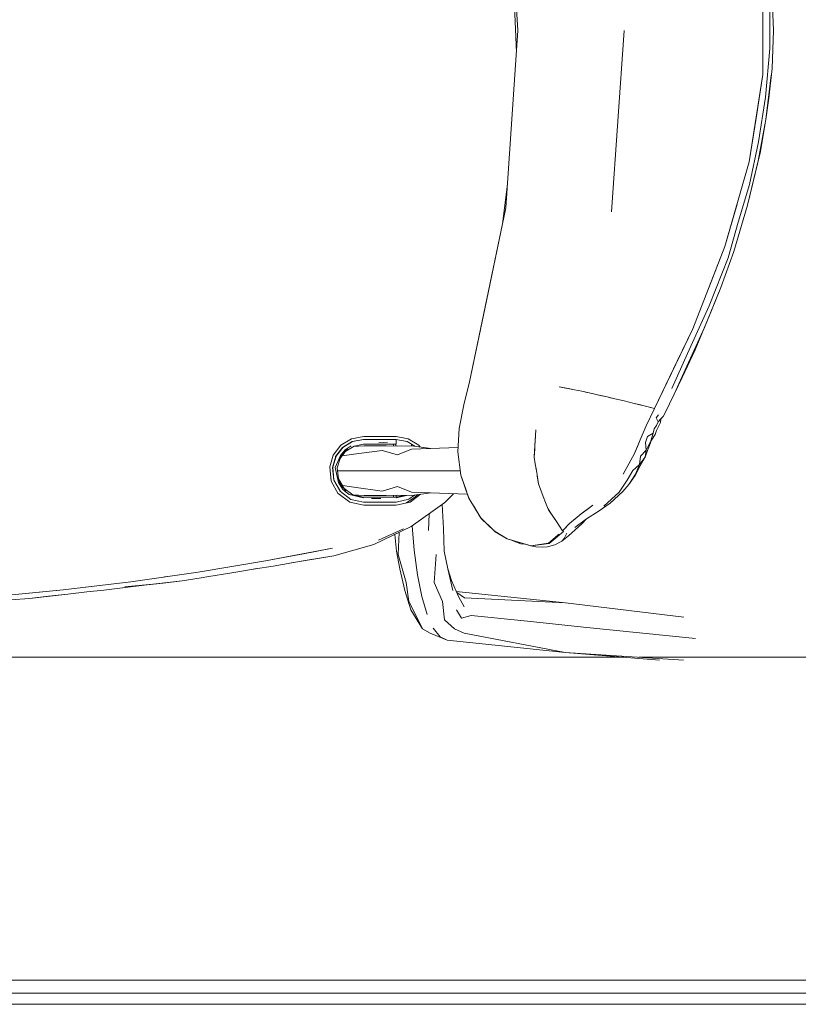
# Model space of a CAD drawing. Header units: millimetres. Extents: x 321 to 585, y -277 to 9.
# Tile 1050 of 1056: x 360.523 to 361.171, y -4.912 to -4.092. Entities that reach past the tile are written whole.
import ezdxf

# ---------------------------------------------------------------- set-up
doc = ezdxf.new("R2010")
doc.units = ezdxf.units.MM
doc.header["$MEASUREMENT"] = 0
for name, color, linetype, lineweight in [('IFC-Elemento de mobília-Contorno', 152, 'Continuous', 5), ('IFC-Laje-Contorno', 134, 'Continuous', 5), ('IFC-Parede padrão-Contorno', 44, 'Continuous', 5), ('IFC-Viga-Contorno', 66, 'Continuous', 5)]:
    doc.layers.add(name, color=color, linetype=linetype, lineweight=lineweight)

msp = doc.modelspace()

# ---------------------------------------------------------------- linework, layer by layer
at = {"layer": 'IFC-Elemento de mobília-Contorno', "color": 7, "lineweight": 5}
for p, q in [((360.9277, -3.9527), (360.93784, -4.10063)), ((360.9277, -3.9527), (360.93784, -4.10063)), ((360.93277, -4.02666), (360.93658, -4.11901)), ((360.93277, -4.02666), (360.93658, -4.11901)), ((361.14184, -4.1374), (361.14184, -4.06384)), ((361.14184, -4.1374), (361.14184, -4.06384)), ((361.14918, -4.06242), (361.15064, -4.10065)), ((361.14918, -4.06242), (361.15064, -4.10065)), ((361.14763, -4.11563), (361.14776, -4.07484)), ((361.14763, -4.11563), (361.14776, -4.07484)), ((360.9277, -4.24856), (360.93784, -4.10063)), ((360.9277, -4.24856), (360.93784, -4.10063)), ((361.01589, -4.2519), (361.02626, -4.10063)), ((361.01589, -4.2519), (361.02626, -4.10063)), ((361.02108, -4.17626), (361.02626, -4.10063)), ((361.02108, -4.17626), (361.02626, -4.10063)), ((361.14958, -4.13229), (361.15064, -4.10065)), ((361.14958, -4.13229), (361.15064, -4.10065)), ((361.14418, -4.15618), (361.14763, -4.11563)), ((361.14418, -4.15618), (361.14763, -4.11563)), ((361.14673, -4.15705), (361.14958, -4.13229)), ((361.14673, -4.15705), (361.14958, -4.13229)), ((361.13045, -4.21011), (361.14184, -4.1374)), ((361.13045, -4.21011), (361.14184, -4.1374)), ((361.13614, -4.17375), (361.14184, -4.1374)), ((361.13614, -4.17375), (361.14184, -4.1374)), ((361.1444, -4.17503), (361.1488, -4.13811)), ((361.1444, -4.17503), (361.1488, -4.13811)), ((361.13833, -4.19351), (361.14418, -4.15618)), ((361.13833, -4.19351), (361.14418, -4.15618)), ((361.1444, -4.17503), (361.14673, -4.15705)), ((361.1444, -4.17503), (361.14673, -4.15705)), ((360.9277, -4.24856), (360.93277, -4.17459)), ((360.9277, -4.24856), (360.93277, -4.17459)), ((361.01589, -4.2519), (361.02108, -4.17626)), ((361.01589, -4.2519), (361.02108, -4.17626)), ((361.13045, -4.21011), (361.13614, -4.17375)), ((361.13045, -4.21011), (361.13614, -4.17375)), ((361.13795, -4.20931), (361.1444, -4.17503)), ((361.13795, -4.20931), (361.1444, -4.17503)), ((361.13988, -4.20148), (361.1444, -4.17503)), ((361.13988, -4.20148), (361.1444, -4.17503)), ((361.12913, -4.24642), (361.13988, -4.20148)), ((361.12913, -4.24642), (361.13988, -4.20148)), ((361.1307, -4.22915), (361.13833, -4.19351)), ((361.1307, -4.22915), (361.13833, -4.19351)), ((361.12913, -4.24642), (361.13795, -4.20931)), ((361.12913, -4.24642), (361.13795, -4.20931)), ((361.11024, -4.28089), (361.13045, -4.21011)), ((361.11024, -4.28089), (361.13045, -4.21011)), ((360.92487, -4.26213), (360.92906, -4.22867)), ((360.92487, -4.26213), (360.92906, -4.22867)), ((361.12121, -4.26042), (361.1307, -4.22915)), ((361.12121, -4.26042), (361.1307, -4.22915)), ((360.89748, -4.3936), (360.9277, -4.24856)), ((360.89748, -4.3936), (360.9277, -4.24856)), ((360.91019, -4.3326), (360.9277, -4.24856)), ((360.91019, -4.3326), (360.9277, -4.24856)), ((361.11024, -4.28089), (361.12034, -4.2455)), ((361.11024, -4.28089), (361.12034, -4.2455)), ((361.11759, -4.28496), (361.12913, -4.24642)), ((361.11759, -4.28496), (361.12913, -4.24642)), ((361.11293, -4.29027), (361.12121, -4.26042)), ((361.11293, -4.29027), (361.12121, -4.26042)), ((361.08343, -4.34947), (361.11024, -4.28089)), ((361.08343, -4.34947), (361.11024, -4.28089)), ((361.09683, -4.31518), (361.11024, -4.28089)), ((361.09683, -4.31518), (361.11024, -4.28089)), ((361.09709, -4.33026), (361.11293, -4.29027)), ((361.09709, -4.33026), (361.11293, -4.29027)), ((361.10674, -4.31493), (361.11759, -4.28496)), ((361.10674, -4.31493), (361.11759, -4.28496)), ((361.09312, -4.34831), (361.10674, -4.31493)), ((361.09312, -4.34831), (361.10674, -4.31493)), ((361.09911, -4.33415), (361.10674, -4.31493)), ((361.09911, -4.33415), (361.10674, -4.31493)), ((360.89748, -4.3936), (360.91019, -4.3326)), ((360.89748, -4.3936), (360.91019, -4.3326)), ((361.07921, -4.36999), (361.09709, -4.33026)), ((361.07921, -4.36999), (361.09709, -4.33026)), ((361.08535, -4.36699), (361.09911, -4.33415)), ((361.08535, -4.36699), (361.09911, -4.33415)), ((361.07857, -4.38042), (361.09312, -4.34831)), ((361.07857, -4.38042), (361.09312, -4.34831)), ((361.05146, -4.41578), (361.08343, -4.34947)), ((361.05146, -4.41578), (361.08343, -4.34947)), ((361.07049, -4.37631), (361.08343, -4.34947)), ((361.07049, -4.37631), (361.08343, -4.34947)), ((361.06599, -4.39912), (361.07921, -4.36999)), ((361.06599, -4.39912), (361.07921, -4.36999)), ((361.07473, -4.38996), (361.08535, -4.36699)), ((361.07473, -4.38996), (361.08535, -4.36699)), ((361.06097, -4.39605), (361.07049, -4.37631)), ((361.06097, -4.39605), (361.07049, -4.37631)), ((361.06803, -4.40379), (361.07857, -4.38042)), ((361.06803, -4.40379), (361.07857, -4.38042)), ((361.06803, -4.40379), (361.07473, -4.38996)), ((361.06803, -4.40379), (361.07473, -4.38996)), ((360.89266, -4.41285), (360.89748, -4.3936)), ((360.89266, -4.41285), (360.89748, -4.3936)), ((360.97212, -4.39773), (360.98499, -4.40021)), ((360.97212, -4.39773), (360.97998, -4.39924)), ((360.97212, -4.39773), (360.98499, -4.40021)), ((360.97212, -4.39773), (360.97998, -4.39924)), ((361.05146, -4.41578), (361.06097, -4.39605)), ((361.05146, -4.41578), (361.06097, -4.39605)), ((360.97998, -4.39924), (360.98499, -4.40021)), ((360.97998, -4.39924), (360.98499, -4.40021)), ((360.98499, -4.40021), (360.99093, -4.40143)), ((360.98499, -4.40021), (360.98796, -4.40081)), ((360.98499, -4.40021), (360.99093, -4.40143)), ((360.98499, -4.40021), (360.98796, -4.40081)), ((360.98796, -4.40081), (360.99093, -4.40143)), ((360.98796, -4.40081), (360.99093, -4.40143)), ((360.99093, -4.40143), (360.99729, -4.4028)), ((360.99093, -4.40143), (360.99729, -4.4028)), ((360.99411, -4.40211), (360.99729, -4.4028)), ((360.99411, -4.40211), (360.99729, -4.4028)), ((360.99729, -4.4028), (361.00405, -4.40429)), ((360.99729, -4.4028), (361.00067, -4.40354)), ((360.99729, -4.4028), (361.00405, -4.40429)), ((360.99729, -4.4028), (361.00067, -4.40354)), ((361.00067, -4.40354), (361.00405, -4.40429)), ((361.00067, -4.40354), (361.00405, -4.40429)), ((361.00405, -4.40429), (361.01118, -4.40592)), ((361.00405, -4.40429), (361.00761, -4.4051)), ((361.00405, -4.40429), (361.01118, -4.40592)), ((361.00405, -4.40429), (361.00761, -4.4051)), ((361.00761, -4.4051), (361.01118, -4.40592)), ((361.00761, -4.4051), (361.01118, -4.40592)), ((361.01118, -4.40592), (361.01865, -4.40767)), ((361.01118, -4.40592), (361.01492, -4.40679)), ((361.01118, -4.40592), (361.01865, -4.40767)), ((361.01118, -4.40592), (361.01492, -4.40679)), ((361.06013, -4.41992), (361.06803, -4.40379)), ((361.06013, -4.41992), (361.06803, -4.40379)), ((360.88895, -4.43237), (360.89266, -4.41285)), ((360.88895, -4.43237), (360.89266, -4.41285)), ((361.01492, -4.40679), (361.01865, -4.40767)), ((361.01492, -4.40679), (361.01865, -4.40767)), ((361.01865, -4.40767), (361.02645, -4.40953)), ((361.01865, -4.40767), (361.02255, -4.40861)), ((361.01865, -4.40767), (361.02645, -4.40953)), ((361.01865, -4.40767), (361.02255, -4.40861)), ((361.02255, -4.40861), (361.02645, -4.40953)), ((361.02255, -4.40861), (361.02645, -4.40953)), ((361.02645, -4.40953), (361.03453, -4.41152)), ((361.02645, -4.40953), (361.03049, -4.41053)), ((361.02645, -4.40953), (361.03453, -4.41152)), ((361.02645, -4.40953), (361.03049, -4.41053)), ((361.03049, -4.41053), (361.03453, -4.41152)), ((361.03049, -4.41053), (361.03453, -4.41152)), ((361.03453, -4.41152), (361.04288, -4.41361)), ((361.03453, -4.41152), (361.03871, -4.41256)), ((361.03453, -4.41152), (361.04288, -4.41361)), ((361.03453, -4.41152), (361.03871, -4.41256)), ((361.03871, -4.41256), (361.04288, -4.41361)), ((361.03871, -4.41256), (361.04288, -4.41361)), ((361.04288, -4.41361), (361.05146, -4.41578)), ((361.04288, -4.41361), (361.0463, -4.41447)), ((361.04288, -4.41361), (361.05146, -4.41578)), ((361.04288, -4.41361), (361.0463, -4.41447)), ((361.0463, -4.41447), (361.05146, -4.41578)), ((361.0463, -4.41447), (361.05146, -4.41578)), ((361.04457, -4.43036), (361.05146, -4.41578)), ((361.04457, -4.43036), (361.05146, -4.41578)), ((361.04665, -4.42596), (361.04873, -4.42156)), ((361.04665, -4.42596), (361.04873, -4.42156)), ((361.04873, -4.42156), (361.05009, -4.41866)), ((361.04873, -4.42156), (361.05009, -4.41866)), ((361.05009, -4.41866), (361.05146, -4.41578)), ((361.05009, -4.41866), (361.05146, -4.41578)), ((361.05311, -4.42351), (361.05492, -4.421)), ((361.05311, -4.42351), (361.05492, -4.421)), ((361.05686, -4.42451), (361.05881, -4.42233)), ((361.05686, -4.42451), (361.05881, -4.42233)), ((361.05881, -4.42233), (361.06013, -4.41992)), ((361.05881, -4.42233), (361.06013, -4.41992)), ((361.03976, -4.44182), (361.04457, -4.43036)), ((361.03976, -4.44182), (361.04457, -4.43036)), ((361.04216, -4.4361), (361.04457, -4.43036)), ((361.04216, -4.4361), (361.04457, -4.43036)), ((361.04457, -4.43036), (361.04665, -4.42596)), ((361.04457, -4.43036), (361.04665, -4.42596)), ((361.05138, -4.43286), (361.05324, -4.42993)), ((361.05138, -4.43286), (361.05324, -4.42993)), ((361.05311, -4.42351), (361.05468, -4.42683)), ((361.05311, -4.42351), (361.05468, -4.42683)), ((361.05324, -4.42993), (361.05468, -4.42683)), ((361.05324, -4.42993), (361.05468, -4.42683)), ((361.05332, -4.43425), (361.05503, -4.43074)), ((361.05332, -4.43425), (361.05503, -4.43074)), ((361.05468, -4.42683), (361.05686, -4.42451)), ((361.05468, -4.42683), (361.05686, -4.42451)), ((361.05503, -4.43074), (361.05649, -4.42751)), ((361.05503, -4.43074), (361.05649, -4.42751)), ((361.05649, -4.42751), (361.05686, -4.42451)), ((361.05649, -4.42751), (361.05686, -4.42451)), ((360.7992, -4.44106), (360.80935, -4.43913)), ((360.7992, -4.44106), (360.80935, -4.43913)), ((360.80935, -4.43913), (360.81609, -4.43913)), ((360.80935, -4.43913), (360.81609, -4.43913)), ((360.81609, -4.43913), (360.82284, -4.43913)), ((360.81609, -4.43913), (360.82284, -4.43913)), ((360.82284, -4.43913), (360.82958, -4.43914)), ((360.82284, -4.43913), (360.82958, -4.43914)), ((360.82958, -4.43914), (360.83632, -4.43914)), ((360.82958, -4.43914), (360.83632, -4.43914)), ((360.83632, -4.43914), (360.84646, -4.44106)), ((360.83632, -4.43914), (360.84646, -4.44106)), ((360.88776, -4.45192), (360.88895, -4.43237)), ((360.88776, -4.45192), (360.88895, -4.43237)), ((360.95144, -4.45609), (360.95269, -4.43366)), ((360.95144, -4.45609), (360.95269, -4.43366)), ((360.95218, -4.44302), (360.95244, -4.43834)), ((360.95218, -4.44302), (360.95244, -4.43834)), ((360.95244, -4.43834), (360.95269, -4.43366)), ((360.95244, -4.43834), (360.95269, -4.43366)), ((361.03976, -4.44182), (361.04216, -4.4361)), ((361.03976, -4.44182), (361.04216, -4.4361)), ((361.04406, -4.44399), (361.04575, -4.43915)), ((361.04406, -4.44399), (361.04575, -4.43915)), ((361.04575, -4.43915), (361.05043, -4.43635)), ((361.04575, -4.43915), (361.05043, -4.43635)), ((361.04854, -4.44274), (361.05043, -4.43635)), ((361.04854, -4.44274), (361.05043, -4.43635)), ((361.04917, -4.44209), (361.05204, -4.43751)), ((361.04917, -4.44209), (361.05204, -4.43751)), ((361.05043, -4.43635), (361.05138, -4.43286)), ((361.05043, -4.43635), (361.05138, -4.43286)), ((361.05204, -4.43751), (361.05332, -4.43425)), ((361.05204, -4.43751), (361.05332, -4.43425)), ((360.78405, -4.45464), (360.79038, -4.44647)), ((360.78405, -4.45464), (360.79038, -4.44647)), ((360.79038, -4.44647), (360.7992, -4.44106)), ((360.79038, -4.44647), (360.7992, -4.44106)), ((360.7918, -4.44824), (360.79986, -4.44332)), ((360.7918, -4.44824), (360.79986, -4.44332)), ((360.79203, -4.44826), (360.80008, -4.44336)), ((360.79203, -4.44826), (360.80008, -4.44336)), ((360.79383, -4.45031), (360.79881, -4.44697)), ((360.79383, -4.45031), (360.79881, -4.44697)), ((360.79458, -4.45123), (360.8014, -4.44708)), ((360.79458, -4.45123), (360.8014, -4.44708)), ((360.79986, -4.44332), (360.80915, -4.44161)), ((360.79986, -4.44332), (360.80915, -4.44161)), ((360.80008, -4.44336), (360.80935, -4.44163)), ((360.80008, -4.44336), (360.80935, -4.44163)), ((360.80064, -4.44754), (360.80984, -4.44693)), ((360.80064, -4.44755), (360.80984, -4.44693)), ((360.8014, -4.44708), (360.80925, -4.44563)), ((360.8014, -4.44708), (360.80925, -4.44563)), ((360.80915, -4.44161), (360.81591, -4.44161)), ((360.80915, -4.44161), (360.81591, -4.44161)), ((360.80925, -4.44563), (360.816, -4.44563)), ((360.80925, -4.44563), (360.816, -4.44563)), ((360.80935, -4.44163), (360.81609, -4.44163)), ((360.80935, -4.44163), (360.81609, -4.44163)), ((360.80984, -4.44693), (360.82811, -4.44693)), ((360.80984, -4.44693), (360.82811, -4.44693)), ((360.81591, -4.44161), (360.82267, -4.44161)), ((360.81591, -4.44161), (360.82267, -4.44161)), ((360.816, -4.44563), (360.82275, -4.44563)), ((360.816, -4.44563), (360.82275, -4.44563)), ((360.81609, -4.44163), (360.82284, -4.44163)), ((360.81609, -4.44163), (360.82284, -4.44163)), ((360.82205, -4.44446), (360.82919, -4.44386)), ((360.82205, -4.44446), (360.82919, -4.44386)), ((360.82267, -4.44161), (360.82942, -4.44161)), ((360.82267, -4.44161), (360.82942, -4.44161)), ((360.82275, -4.44563), (360.8295, -4.44563)), ((360.82275, -4.44563), (360.8295, -4.44563)), ((360.82284, -4.44163), (360.82958, -4.44164)), ((360.82284, -4.44163), (360.82958, -4.44164)), ((360.82811, -4.44693), (360.83743, -4.44721)), ((360.82811, -4.44693), (360.83743, -4.44721)), ((360.82942, -4.44161), (360.83618, -4.4416)), ((360.82942, -4.44161), (360.83618, -4.4416)), ((360.8295, -4.44563), (360.83625, -4.44563)), ((360.8295, -4.44563), (360.83625, -4.44563)), ((360.82958, -4.44164), (360.83633, -4.44164)), ((360.82958, -4.44164), (360.83633, -4.44164)), ((360.83428, -4.44164), (360.83428, -4.4416)), ((360.83428, -4.44711), (360.83428, -4.44563)), ((360.83618, -4.44164), (360.83618, -4.4416)), ((360.83618, -4.4416), (360.84547, -4.44332)), ((360.83618, -4.44164), (360.83618, -4.4416)), ((360.83618, -4.4416), (360.84547, -4.44332)), ((360.83621, -4.44563), (360.83621, -4.44717)), ((360.83621, -4.44563), (360.83621, -4.44717)), ((360.83625, -4.44563), (360.83628, -4.44531)), ((360.83625, -4.44563), (360.83628, -4.44531)), ((360.83628, -4.44531), (360.83631, -4.44446)), ((360.83628, -4.44531), (360.83631, -4.44446)), ((360.83631, -4.44446), (360.83632, -4.44317)), ((360.83631, -4.44446), (360.83632, -4.44317)), ((360.83632, -4.44317), (360.83633, -4.44164)), ((360.83632, -4.44317), (360.83633, -4.44164)), ((360.83743, -4.44721), (360.84941, -4.44693)), ((360.83743, -4.44721), (360.84941, -4.44693)), ((360.84547, -4.44332), (360.85196, -4.44728)), ((360.84547, -4.44332), (360.85196, -4.44728)), ((360.84646, -4.44106), (360.85527, -4.44646)), ((360.84646, -4.44106), (360.85527, -4.44646)), ((360.84907, -4.44694), (360.84907, -4.44552)), ((360.84907, -4.44694), (360.84907, -4.44552)), ((360.84907, -4.44688), (360.86516, -4.4491)), ((360.84941, -4.44693), (360.86516, -4.4491)), ((360.85527, -4.44646), (360.85639, -4.44789)), ((360.85527, -4.44646), (360.85639, -4.44789)), ((360.95181, -4.44967), (360.952, -4.44635)), ((360.95181, -4.44967), (360.952, -4.44635)), ((360.952, -4.44635), (360.95219, -4.4428)), ((360.952, -4.44635), (360.95218, -4.44302)), ((361.03496, -4.45327), (361.03976, -4.44182)), ((361.03496, -4.45327), (361.03976, -4.44182)), ((361.03496, -4.45327), (361.03736, -4.44755)), ((361.03496, -4.45327), (361.03736, -4.44755)), ((361.03736, -4.44755), (361.03976, -4.44182)), ((361.03736, -4.44755), (361.03976, -4.44182)), ((361.04406, -4.44399), (361.04478, -4.45046)), ((361.04406, -4.44399), (361.04478, -4.45046)), ((361.04478, -4.45046), (361.04854, -4.44274)), ((361.04478, -4.45046), (361.04854, -4.44274)), ((361.04565, -4.45093), (361.04917, -4.44209)), ((361.04565, -4.45093), (361.04917, -4.44209)), ((361.04566, -4.4509), (361.04742, -4.44649)), ((361.04566, -4.4509), (361.04742, -4.44649)), ((361.04742, -4.44649), (361.04917, -4.44208)), ((361.04742, -4.44649), (361.04917, -4.44208)), ((360.78104, -4.46448), (360.78405, -4.45464)), ((360.78104, -4.46448), (360.78405, -4.45464)), ((360.78353, -4.46462), (360.78635, -4.45542)), ((360.78353, -4.46462), (360.78635, -4.45542)), ((360.78465, -4.46031), (360.7861, -4.45545)), ((360.78465, -4.46031), (360.7861, -4.45546)), ((360.78547, -4.46486), (360.78994, -4.45489)), ((360.78547, -4.46486), (360.78994, -4.45489)), ((360.78596, -4.45593), (360.7862, -4.4559)), ((360.78596, -4.45594), (360.7862, -4.4559)), ((360.78602, -4.45573), (360.78891, -4.45198)), ((360.78602, -4.45573), (360.78891, -4.45198)), ((360.78626, -4.45572), (360.79214, -4.44812)), ((360.78626, -4.45572), (360.79214, -4.44812)), ((360.78859, -4.45906), (360.79179, -4.45385)), ((360.78859, -4.45906), (360.79179, -4.45385)), ((360.78891, -4.45198), (360.7918, -4.44824)), ((360.78891, -4.45198), (360.7918, -4.44824)), ((360.78969, -4.45755), (360.79461, -4.45119)), ((360.78969, -4.45755), (360.79461, -4.45119)), ((360.78994, -4.45489), (360.79383, -4.45031)), ((360.78994, -4.45489), (360.79383, -4.45031)), ((360.79154, -4.45517), (360.80106, -4.45385)), ((360.79154, -4.45517), (360.80106, -4.45385)), ((360.79179, -4.45385), (360.79614, -4.44954)), ((360.79179, -4.45385), (360.79614, -4.44954)), ((360.79199, -4.44813), (360.79228, -4.44811)), ((360.79199, -4.44813), (360.79228, -4.44811)), ((360.80106, -4.45385), (360.82476, -4.45069)), ((360.80106, -4.45385), (360.82476, -4.45069)), ((360.82476, -4.45069), (360.83742, -4.45451)), ((360.82476, -4.45069), (360.83742, -4.45451)), ((360.83742, -4.45451), (360.84925, -4.4497)), ((360.83742, -4.45451), (360.84925, -4.4497)), ((360.84907, -4.44971), (360.88798, -4.44824)), ((360.84907, -4.44971), (360.88798, -4.44824)), ((360.88776, -4.45192), (360.8904, -4.47133)), ((360.88776, -4.45192), (360.8904, -4.47133)), ((360.95145, -4.45632), (360.95163, -4.453)), ((360.95145, -4.45632), (360.95163, -4.453)), ((360.95163, -4.453), (360.95181, -4.44967)), ((360.95163, -4.453), (360.95181, -4.44967)), ((361.02546, -4.47049), (361.03496, -4.45327)), ((361.02546, -4.47049), (361.03496, -4.45327)), ((361.03021, -4.46188), (361.03496, -4.45327)), ((361.03021, -4.46188), (361.03496, -4.45327)), ((361.03917, -4.46255), (361.04005, -4.45544)), ((361.03917, -4.46255), (361.04005, -4.45544)), ((361.04005, -4.45544), (361.04478, -4.45046)), ((361.04005, -4.45544), (361.04478, -4.45046)), ((361.04379, -4.45632), (361.04478, -4.45046)), ((361.04379, -4.45632), (361.04478, -4.45046)), ((361.04379, -4.45632), (361.04566, -4.4509)), ((361.04379, -4.45632), (361.04566, -4.4509)), ((360.78329, -4.46489), (360.78465, -4.46031)), ((360.78329, -4.46489), (360.78465, -4.46031)), ((360.78738, -4.4652), (360.78969, -4.45755)), ((360.78738, -4.4652), (360.78969, -4.45755)), ((360.95145, -4.45632), (360.95231, -4.4619)), ((360.95145, -4.45632), (360.95231, -4.4619)), ((360.95231, -4.4619), (360.95318, -4.46747)), ((360.95231, -4.4619), (360.9532, -4.46762)), ((361.02546, -4.47049), (361.03021, -4.46188)), ((361.02546, -4.47049), (361.03021, -4.46188)), ((361.03343, -4.46735), (361.03917, -4.46255)), ((361.03343, -4.46735), (361.03917, -4.46255)), ((361.03536, -4.47159), (361.03965, -4.46343)), ((361.03536, -4.47159), (361.03965, -4.46343)), ((361.03536, -4.47159), (361.03964, -4.46345)), ((361.03536, -4.47159), (361.03964, -4.46345)), ((361.03564, -4.47056), (361.03917, -4.46255)), ((361.03564, -4.47056), (361.03917, -4.46255)), ((361.03917, -4.46255), (361.04379, -4.45632)), ((361.03917, -4.46255), (361.04379, -4.45632)), ((361.03964, -4.46345), (361.04379, -4.45632)), ((361.03964, -4.46345), (361.04379, -4.45632)), ((360.78104, -4.46448), (360.78228, -4.47646)), ((360.78104, -4.46448), (360.78228, -4.47646)), ((360.78329, -4.46489), (360.78437, -4.47557)), ((360.78329, -4.46489), (360.78437, -4.47557)), ((360.78353, -4.46462), (360.78461, -4.47554)), ((360.78353, -4.46462), (360.78461, -4.47554)), ((360.78356, -4.46762), (360.78383, -4.46762)), ((360.78356, -4.46762), (360.78383, -4.46762)), ((360.78547, -4.46486), (360.78825, -4.47735)), ((360.78547, -4.46486), (360.78739, -4.47236)), ((360.78547, -4.46486), (360.78825, -4.47735)), ((360.78547, -4.46486), (360.78739, -4.47236)), ((360.78738, -4.4652), (360.7883, -4.47434)), ((360.78738, -4.4652), (360.7883, -4.47434)), ((360.78739, -4.47236), (360.79008, -4.4789)), ((360.78739, -4.47236), (360.79008, -4.4789)), ((360.78763, -4.46762), (360.80928, -4.46762)), ((360.78763, -4.46762), (360.80928, -4.46762)), ((360.80928, -4.46762), (360.82844, -4.46762)), ((360.80928, -4.46762), (360.82844, -4.46762)), ((360.82844, -4.46762), (360.83913, -4.46762)), ((360.82844, -4.46762), (360.83913, -4.46762)), ((360.83913, -4.46762), (360.8727, -4.46762)), ((360.83913, -4.46762), (360.8727, -4.46762)), ((360.8727, -4.46762), (360.8899, -4.46762)), ((360.8727, -4.46762), (360.8899, -4.46762)), ((360.8904, -4.47133), (360.89679, -4.48985)), ((360.8904, -4.47133), (360.8941, -4.48214)), ((360.8904, -4.47133), (360.89706, -4.49044)), ((360.8904, -4.47133), (360.89679, -4.48985)), ((360.8904, -4.47133), (360.8941, -4.48214)), ((360.8904, -4.47133), (360.89706, -4.49044)), ((360.95318, -4.46747), (360.95405, -4.47305)), ((360.95318, -4.46747), (360.95405, -4.47305)), ((360.95391, -4.47214), (360.95491, -4.47864)), ((360.95391, -4.47214), (360.95491, -4.47864)), ((361.02876, -4.47554), (361.03343, -4.46735)), ((361.02876, -4.47554), (361.03343, -4.46735)), ((361.03034, -4.47917), (361.03564, -4.47056)), ((361.03034, -4.47917), (361.03564, -4.47056)), ((361.03034, -4.47917), (361.03536, -4.47159)), ((361.03034, -4.47917), (361.03536, -4.47159)), ((360.78228, -4.47646), (360.78824, -4.48687)), ((360.78228, -4.47646), (360.78824, -4.48687)), ((360.78437, -4.47557), (360.78977, -4.48489)), ((360.78437, -4.47557), (360.78977, -4.48489)), ((360.78461, -4.47554), (360.79, -4.48505)), ((360.78461, -4.47554), (360.79, -4.48505)), ((360.78659, -4.4794), (360.78682, -4.47943)), ((360.78659, -4.4794), (360.78682, -4.47944)), ((360.78825, -4.47735), (360.79203, -4.48319)), ((360.78825, -4.47735), (360.79203, -4.48319)), ((360.7883, -4.47434), (360.79301, -4.48255)), ((360.7883, -4.47434), (360.79287, -4.4823)), ((360.79008, -4.4789), (360.79453, -4.48445)), ((360.79008, -4.4789), (360.79453, -4.48445)), ((360.7916, -4.48009), (360.80106, -4.48139)), ((360.7916, -4.48009), (360.80106, -4.48139)), ((360.95405, -4.47305), (360.95491, -4.47864)), ((360.95405, -4.47305), (360.95491, -4.47864)), ((360.95491, -4.47864), (360.95692, -4.48383)), ((360.95491, -4.47864), (360.95692, -4.48383)), ((361.02203, -4.48551), (361.02876, -4.47554)), ((361.02203, -4.48551), (361.02876, -4.47554)), ((361.0253, -4.48504), (361.03034, -4.47917)), ((361.0253, -4.48504), (361.03034, -4.47917)), ((360.78818, -4.48677), (360.79774, -4.49379)), ((360.78818, -4.48677), (360.79774, -4.49379)), ((360.78977, -4.48489), (360.78979, -4.48489)), ((360.78977, -4.48489), (360.78979, -4.48489)), ((360.79, -4.48505), (360.79874, -4.49151)), ((360.79, -4.48505), (360.79874, -4.49151)), ((360.79203, -4.48319), (360.79739, -4.48755)), ((360.79203, -4.48319), (360.79739, -4.48755)), ((360.79287, -4.4823), (360.80028, -4.48771)), ((360.79287, -4.4823), (360.80028, -4.48771)), ((360.79739, -4.48755), (360.8093, -4.4902)), ((360.79739, -4.48755), (360.79994, -4.48793)), ((360.79739, -4.48755), (360.8093, -4.4902)), ((360.79739, -4.48755), (360.79994, -4.48793)), ((360.80008, -4.48767), (360.80925, -4.48962)), ((360.80023, -4.48768), (360.80984, -4.48832)), ((360.80023, -4.48768), (360.80984, -4.48832)), ((360.80028, -4.48771), (360.80925, -4.48962)), ((360.80106, -4.48139), (360.82476, -4.48456)), ((360.80106, -4.48139), (360.82476, -4.48456)), ((360.80984, -4.48832), (360.82811, -4.48832)), ((360.80984, -4.48832), (360.82811, -4.48832)), ((360.82476, -4.48456), (360.83742, -4.48073)), ((360.82476, -4.48456), (360.83742, -4.48073)), ((360.82811, -4.48832), (360.83743, -4.48803)), ((360.82811, -4.48832), (360.83743, -4.48803)), ((360.83427, -4.48962), (360.83428, -4.48832)), ((360.83427, -4.48962), (360.83428, -4.48832)), ((360.83428, -4.48832), (360.83428, -4.48813)), ((360.83625, -4.48962), (360.84307, -4.48817)), ((360.83625, -4.48962), (360.84307, -4.48817)), ((360.83628, -4.49019), (360.84507, -4.48822)), ((360.83628, -4.49019), (360.84507, -4.48822)), ((360.83642, -4.48806), (360.83655, -4.48956)), ((360.83642, -4.48806), (360.83655, -4.48956)), ((360.83644, -4.48806), (360.83644, -4.48832)), ((360.83644, -4.48806), (360.83644, -4.48832)), ((360.83742, -4.48073), (360.84925, -4.48555)), ((360.83742, -4.48073), (360.84925, -4.48555)), ((360.83743, -4.48803), (360.84941, -4.48832)), ((360.83743, -4.48803), (360.84941, -4.48832)), ((360.84692, -4.49147), (360.85159, -4.48802)), ((360.84692, -4.49147), (360.85159, -4.48802)), ((360.84794, -4.49375), (360.8567, -4.48732)), ((360.84794, -4.49375), (360.8567, -4.48732)), ((360.84925, -4.48555), (360.8959, -4.48731)), ((360.84925, -4.48555), (360.8959, -4.48731)), ((360.84941, -4.48832), (360.86516, -4.48614)), ((360.84941, -4.48832), (360.86516, -4.48614)), ((360.85122, -4.49028), (360.85474, -4.48759)), ((360.85122, -4.49028), (360.85474, -4.48759)), ((360.85122, -4.49028), (360.85372, -4.48827)), ((360.85122, -4.49028), (360.85372, -4.48827)), ((360.85366, -4.48832), (360.85459, -4.48761)), ((360.85372, -4.48827), (360.85459, -4.48761)), ((360.87693, -4.49422), (360.88418, -4.48687)), ((360.87693, -4.49422), (360.88418, -4.48687)), ((360.87703, -4.49414), (360.88419, -4.48687)), ((360.87703, -4.49414), (360.88419, -4.48687)), ((360.8941, -4.48214), (360.89679, -4.48985)), ((360.8941, -4.48214), (360.89679, -4.48985)), ((360.95692, -4.48383), (360.95892, -4.48904)), ((360.95692, -4.48383), (360.95892, -4.48904)), ((361.00952, -4.4972), (361.02203, -4.48551)), ((361.00952, -4.4972), (361.02203, -4.48551)), ((361.01454, -4.49471), (361.0253, -4.48504)), ((361.01454, -4.49471), (361.0253, -4.48504)), ((360.79774, -4.49379), (360.80935, -4.49628)), ((360.79774, -4.49379), (360.80935, -4.49628)), ((360.79874, -4.49151), (360.80934, -4.49378)), ((360.79874, -4.49151), (360.80934, -4.49378)), ((360.80925, -4.48962), (360.816, -4.48962)), ((360.80925, -4.48962), (360.816, -4.48962)), ((360.80934, -4.49378), (360.81608, -4.49378)), ((360.80934, -4.49378), (360.81608, -4.49378)), ((360.80935, -4.49628), (360.81609, -4.49627)), ((360.80935, -4.49628), (360.81609, -4.49627)), ((360.81582, -4.4908), (360.82356, -4.49085)), ((360.81582, -4.4908), (360.82356, -4.49085)), ((360.816, -4.48962), (360.82275, -4.48962)), ((360.816, -4.48962), (360.82275, -4.48962)), ((360.81608, -4.49378), (360.82283, -4.49377)), ((360.81608, -4.49378), (360.82283, -4.49377)), ((360.81609, -4.49627), (360.82283, -4.49627)), ((360.81609, -4.49627), (360.82283, -4.49627)), ((360.82275, -4.48962), (360.8295, -4.48962)), ((360.82275, -4.48962), (360.8295, -4.48962)), ((360.82283, -4.49377), (360.82957, -4.49377)), ((360.82283, -4.49377), (360.82957, -4.49377)), ((360.82283, -4.49627), (360.82958, -4.49626)), ((360.82283, -4.49627), (360.82958, -4.49626)), ((360.8295, -4.48962), (360.83625, -4.48962)), ((360.8295, -4.48962), (360.83625, -4.48962)), ((360.82957, -4.49377), (360.83631, -4.49376)), ((360.82957, -4.49377), (360.83631, -4.49376)), ((360.82958, -4.49626), (360.83632, -4.49626)), ((360.82958, -4.49626), (360.83632, -4.49626)), ((360.83631, -4.49376), (360.84692, -4.49147)), ((360.83631, -4.49376), (360.84692, -4.49147)), ((360.83632, -4.49626), (360.84794, -4.49375)), ((360.83632, -4.49626), (360.84794, -4.49375)), ((360.84487, -4.49442), (360.84585, -4.49376)), ((360.84487, -4.49442), (360.84585, -4.49376)), ((360.84498, -4.49439), (360.85122, -4.49028)), ((360.84498, -4.4944), (360.85122, -4.49028)), ((360.84585, -4.49376), (360.84851, -4.49199)), ((360.84585, -4.49376), (360.84851, -4.49199)), ((360.84851, -4.49199), (360.85122, -4.49028)), ((360.84851, -4.49199), (360.85122, -4.49028)), ((360.84887, -4.51427), (360.87703, -4.49414)), ((360.84887, -4.51427), (360.87693, -4.49422)), ((360.84887, -4.51427), (360.87693, -4.49422)), ((360.84915, -4.49158), (360.84915, -4.49164)), ((360.84915, -4.49159), (360.84915, -4.49164)), ((360.87476, -4.49576), (360.87591, -4.51578)), ((360.87476, -4.49577), (360.87591, -4.51578)), ((360.89679, -4.48985), (360.89695, -4.49013)), ((360.89706, -4.49044), (360.90728, -4.50759)), ((360.89706, -4.49044), (360.90728, -4.50759)), ((360.90084, -4.49678), (360.9011, -4.49723)), ((360.90084, -4.49678), (360.9011, -4.49723)), ((360.95892, -4.48904), (360.96091, -4.49424)), ((360.95892, -4.48904), (360.96091, -4.49424)), ((360.96091, -4.49424), (360.96299, -4.49961)), ((360.96091, -4.49424), (360.96299, -4.49962)), ((360.99049, -4.50351), (361.00036, -4.49649)), ((360.99049, -4.50351), (361.00036, -4.49649)), ((360.99543, -4.49999), (361.00036, -4.49649)), ((360.99543, -4.49999), (361.00036, -4.49649)), ((361.00468, -4.50172), (361.01454, -4.49471)), ((361.00468, -4.50172), (361.01454, -4.49471)), ((360.86328, -4.51741), (360.86399, -4.50347)), ((360.86328, -4.51741), (360.86399, -4.50347)), ((360.9011, -4.49723), (360.90666, -4.50675)), ((360.9011, -4.49723), (360.90666, -4.50675)), ((360.90576, -4.50503), (360.90666, -4.50675)), ((360.90576, -4.50503), (360.90666, -4.50675)), ((360.90577, -4.50504), (360.90666, -4.50675)), ((360.90577, -4.50505), (360.90666, -4.50675)), ((360.96292, -4.49944), (360.96468, -4.50209)), ((360.96292, -4.49944), (360.96468, -4.50209)), ((360.96317, -4.49983), (360.96332, -4.5002)), ((360.96317, -4.49983), (360.96332, -4.5002)), ((360.96332, -4.5002), (360.96858, -4.50795)), ((360.96332, -4.5002), (360.96858, -4.50795)), ((360.96468, -4.50209), (360.96644, -4.50475)), ((360.96468, -4.50209), (360.96644, -4.50475)), ((360.96644, -4.50475), (360.96821, -4.50739)), ((360.96644, -4.50475), (360.96821, -4.50739)), ((360.98074, -4.51171), (360.99049, -4.50351)), ((360.98074, -4.51171), (360.99049, -4.50351)), ((360.98561, -4.50761), (360.99049, -4.50351)), ((360.98561, -4.50761), (360.99049, -4.50351)), ((360.99049, -4.50351), (360.99543, -4.49999)), ((360.99049, -4.50351), (360.99543, -4.49999)), ((360.99489, -4.50788), (361.00468, -4.50172)), ((360.99489, -4.50788), (361.00468, -4.50172)), ((360.84887, -4.51427), (360.85949, -4.50668)), ((360.90666, -4.50675), (360.91811, -4.51786)), ((360.90666, -4.50675), (360.91811, -4.51786)), ((360.90728, -4.50759), (360.91799, -4.51775)), ((360.90728, -4.50759), (360.91799, -4.51776)), ((360.96821, -4.50739), (360.96997, -4.51005)), ((360.96821, -4.50739), (360.96997, -4.51005)), ((360.96997, -4.51005), (360.97251, -4.51386)), ((360.96997, -4.51005), (360.97251, -4.51386)), ((360.97504, -4.51768), (360.98074, -4.51171)), ((360.97504, -4.51768), (360.98074, -4.51171)), ((360.97908, -4.51344), (360.98074, -4.51171)), ((360.97908, -4.51344), (360.98074, -4.51171)), ((360.98074, -4.51171), (360.98561, -4.50761)), ((360.98074, -4.51171), (360.98561, -4.50761)), ((360.98528, -4.51486), (360.99489, -4.50788)), ((360.98528, -4.51486), (360.99489, -4.50788)), ((360.9854, -4.51694), (360.99093, -4.51202)), ((360.9854, -4.51694), (360.99093, -4.51202)), ((360.99093, -4.51202), (360.99494, -4.50785)), ((360.99093, -4.51202), (360.99494, -4.50785)), ((360.81779, -4.52918), (360.84887, -4.51427)), ((360.81779, -4.52918), (360.84887, -4.51427)), ((360.82182, -4.52549), (360.84248, -4.51612)), ((360.82182, -4.52549), (360.84248, -4.51612)), ((360.8353, -4.52078), (360.83666, -4.53482)), ((360.8353, -4.52078), (360.83666, -4.53482)), ((360.8382, -4.53751), (360.83884, -4.51908)), ((360.8382, -4.53751), (360.83884, -4.51908)), ((360.8498, -4.51361), (360.85132, -4.53379)), ((360.8498, -4.51361), (360.85132, -4.53379)), ((360.87591, -4.51578), (360.87647, -4.53482)), ((360.87591, -4.51578), (360.87647, -4.53482)), ((360.91811, -4.51786), (360.92835, -4.52403)), ((360.91811, -4.51786), (360.92835, -4.52403)), ((360.91812, -4.51786), (360.91882, -4.51854)), ((360.91812, -4.51787), (360.91882, -4.51854)), ((360.91882, -4.51854), (360.92893, -4.52443)), ((360.91882, -4.51854), (360.92893, -4.52443)), ((360.96385, -4.52835), (360.97568, -4.51842)), ((360.96385, -4.52835), (360.97413, -4.51972)), ((360.96879, -4.52318), (360.97192, -4.52042)), ((360.96879, -4.52318), (360.97192, -4.52042)), ((360.97251, -4.51386), (360.97504, -4.51768)), ((360.97251, -4.51386), (360.97504, -4.51768)), ((360.97413, -4.51972), (360.97568, -4.51842)), ((360.97496, -4.51775), (360.97504, -4.51768)), ((360.97496, -4.51776), (360.97504, -4.51768)), ((360.97504, -4.51768), (360.97743, -4.51517)), ((360.97504, -4.51768), (360.97743, -4.51517)), ((360.97512, -4.51761), (360.97568, -4.51842)), ((360.97512, -4.51761), (360.97568, -4.51842)), ((360.97623, -4.52406), (360.97853, -4.51957)), ((360.97623, -4.52406), (360.97853, -4.51957)), ((360.97743, -4.51517), (360.97908, -4.51344)), ((360.97743, -4.51517), (360.97908, -4.51344)), ((360.97998, -4.52188), (360.9854, -4.51694)), ((360.97998, -4.52188), (360.9854, -4.51694)), ((360.78461, -4.53855), (360.81779, -4.52918)), ((360.78461, -4.53855), (360.81779, -4.52918)), ((360.92835, -4.52403), (360.92856, -4.52409)), ((360.92835, -4.52403), (360.92863, -4.52413)), ((360.92835, -4.52403), (360.92863, -4.52413)), ((360.92835, -4.52403), (360.92856, -4.52409)), ((360.92893, -4.52443), (360.94877, -4.53024)), ((360.92893, -4.52443), (360.94877, -4.53024)), ((360.93115, -4.52508), (360.93453, -4.52634)), ((360.93115, -4.52508), (360.93453, -4.52634)), ((360.93453, -4.52634), (360.94036, -4.52864)), ((360.93453, -4.52634), (360.94036, -4.52864)), ((360.93841, -4.52712), (360.94847, -4.53022)), ((360.93841, -4.52712), (360.94847, -4.53022)), ((360.94036, -4.52864), (360.94367, -4.52874)), ((360.94036, -4.52864), (360.94367, -4.52874)), ((360.94877, -4.53024), (360.96385, -4.52835)), ((360.94877, -4.53024), (360.96385, -4.52835)), ((360.95063, -4.5299), (360.95583, -4.52916)), ((360.95063, -4.5299), (360.95583, -4.52916)), ((360.95583, -4.52916), (360.95951, -4.52864)), ((360.95583, -4.52916), (360.95951, -4.52864)), ((360.95951, -4.52864), (360.96319, -4.52811)), ((360.95951, -4.52864), (360.96319, -4.52811)), ((360.96244, -4.53107), (360.96864, -4.52934)), ((360.96244, -4.53107), (360.96864, -4.52934)), ((360.96319, -4.52811), (360.96879, -4.52318)), ((360.96319, -4.52811), (360.96879, -4.52318)), ((360.96864, -4.52934), (360.97444, -4.52643)), ((360.96864, -4.52934), (360.97444, -4.52643)), ((360.97444, -4.52643), (360.97998, -4.52188)), ((360.97444, -4.52643), (360.97998, -4.52188)), ((360.97444, -4.52643), (360.97623, -4.52406)), ((360.97444, -4.52643), (360.97623, -4.52406)), ((360.7275, -4.54281), (360.78331, -4.53233)), ((360.7275, -4.54281), (360.78331, -4.53233)), ((360.74268, -4.53995), (360.75786, -4.5371)), ((360.74268, -4.53995), (360.75786, -4.5371)), ((360.75786, -4.5371), (360.78331, -4.53233)), ((360.75786, -4.5371), (360.78331, -4.53233)), ((360.83666, -4.53482), (360.83953, -4.54931)), ((360.83666, -4.53482), (360.83953, -4.54931)), ((360.8382, -4.53751), (360.84472, -4.56074)), ((360.8382, -4.53751), (360.84472, -4.56074)), ((360.85132, -4.53379), (360.85405, -4.5544)), ((360.85132, -4.53379), (360.85405, -4.5544)), ((360.86813, -4.56074), (360.86963, -4.53751)), ((360.86813, -4.56074), (360.86963, -4.53751)), ((360.87647, -4.53482), (360.87958, -4.54931)), ((360.87647, -4.53482), (360.87958, -4.54931)), ((360.94847, -4.53022), (360.95282, -4.53122)), ((360.94847, -4.53022), (360.95282, -4.53122)), ((360.95282, -4.53122), (360.95856, -4.53132)), ((360.95282, -4.53122), (360.95856, -4.53132)), ((360.95856, -4.53132), (360.96244, -4.53107)), ((360.95856, -4.53132), (360.96244, -4.53107)), ((360.67148, -4.55209), (360.7275, -4.54281)), ((360.67148, -4.55209), (360.7275, -4.54281)), ((360.69949, -4.54745), (360.7275, -4.54281)), ((360.69949, -4.54745), (360.7275, -4.54281)), ((360.7275, -4.54281), (360.74268, -4.53995)), ((360.7275, -4.54281), (360.74268, -4.53995)), ((360.73406, -4.54726), (360.74957, -4.54435)), ((360.73406, -4.54726), (360.74957, -4.54435)), ((360.74936, -4.54439), (360.78461, -4.53855)), ((360.74936, -4.54439), (360.78461, -4.53855)), ((360.74939, -4.54438), (360.75902, -4.54279)), ((360.74939, -4.54438), (360.75902, -4.54279)), ((360.74957, -4.54435), (360.767, -4.54133)), ((360.74957, -4.54435), (360.767, -4.54133)), ((360.75902, -4.54279), (360.78461, -4.53855)), ((360.75902, -4.54279), (360.78461, -4.53855)), ((360.61528, -4.56016), (360.67148, -4.55209)), ((360.61528, -4.56016), (360.67148, -4.55209)), ((360.67148, -4.55209), (360.69949, -4.54745)), ((360.67148, -4.55209), (360.69949, -4.54745)), ((360.68043, -4.55587), (360.69774, -4.5531)), ((360.68043, -4.55587), (360.69774, -4.5531)), ((360.69774, -4.5531), (360.71924, -4.54936)), ((360.69774, -4.5531), (360.71924, -4.54936)), ((360.7174, -4.54968), (360.71989, -4.54927)), ((360.7174, -4.54968), (360.71989, -4.54927)), ((360.71766, -4.54963), (360.71978, -4.54928)), ((360.71766, -4.54963), (360.71978, -4.54928)), ((360.71924, -4.54936), (360.73406, -4.54726)), ((360.71924, -4.54936), (360.73406, -4.54726)), ((360.83953, -4.54931), (360.84354, -4.56747)), ((360.83953, -4.54931), (360.84354, -4.56747)), ((360.85405, -4.5544), (360.85774, -4.57255)), ((360.85405, -4.5544), (360.85774, -4.57255)), ((360.87958, -4.54931), (360.88348, -4.56747)), ((360.87958, -4.54931), (360.88255, -4.55903)), ((360.87958, -4.54931), (360.88348, -4.56747)), ((360.87958, -4.54931), (360.88255, -4.55903)), ((360.55891, -4.56698), (360.61528, -4.56016)), ((360.55891, -4.56698), (360.61528, -4.56016)), ((360.58709, -4.56357), (360.61528, -4.56016)), ((360.58709, -4.56357), (360.61528, -4.56016)), ((360.61043, -4.56454), (360.63657, -4.56182)), ((360.61043, -4.56454), (360.63657, -4.56182)), ((360.62646, -4.56314), (360.65827, -4.55947)), ((360.62646, -4.56314), (360.65827, -4.55947)), ((360.62646, -4.56314), (360.64236, -4.5613)), ((360.62646, -4.56314), (360.64236, -4.5613)), ((360.64236, -4.5613), (360.65827, -4.55947)), ((360.64236, -4.5613), (360.65827, -4.55947)), ((360.64338, -4.55613), (360.64589, -4.55576)), ((360.64338, -4.55613), (360.64589, -4.55576)), ((360.65827, -4.55947), (360.67405, -4.55686)), ((360.65827, -4.55947), (360.67406, -4.55686)), ((360.65827, -4.55947), (360.67405, -4.55686)), ((360.65827, -4.55947), (360.67406, -4.55686)), ((360.67405, -4.55686), (360.68043, -4.55587)), ((360.67405, -4.55686), (360.68043, -4.55587)), ((360.84472, -4.56074), (360.84704, -4.57664)), ((360.84472, -4.56074), (360.84704, -4.57664)), ((360.86813, -4.56074), (360.87507, -4.57664)), ((360.86813, -4.56074), (360.87507, -4.57664)), ((360.88255, -4.55903), (360.88821, -4.57243)), ((360.88255, -4.55903), (360.88821, -4.57243)), ((360.50239, -4.57255), (360.55891, -4.56698)), ((360.50239, -4.57255), (360.55891, -4.56698)), ((360.53065, -4.56977), (360.55891, -4.56698)), ((360.53065, -4.56977), (360.55891, -4.56698)), ((360.53102, -4.57414), (360.56283, -4.57048)), ((360.53102, -4.57414), (360.56283, -4.57048)), ((360.54692, -4.57232), (360.56283, -4.57048)), ((360.54692, -4.57232), (360.56283, -4.57048)), ((360.55891, -4.56698), (360.58709, -4.56357)), ((360.55891, -4.56698), (360.58709, -4.56357)), ((360.56283, -4.57048), (360.57874, -4.56864)), ((360.56283, -4.57048), (360.57874, -4.56864)), ((360.57874, -4.56864), (360.59294, -4.56723)), ((360.57874, -4.56864), (360.59294, -4.56723)), ((360.59294, -4.56723), (360.61056, -4.56497)), ((360.59294, -4.56723), (360.61056, -4.56497)), ((360.61055, -4.56497), (360.62646, -4.56314)), ((360.61055, -4.56497), (360.62646, -4.56314)), ((360.61056, -4.56497), (360.62646, -4.56314)), ((360.61056, -4.56497), (360.62646, -4.56314)), ((360.84354, -4.56747), (360.84854, -4.5835)), ((360.84354, -4.56747), (360.84854, -4.5835)), ((360.88649, -4.56836), (360.97748, -4.57772)), ((360.88649, -4.56836), (360.97748, -4.57772)), ((360.88681, -4.5691), (360.8932, -4.57365)), ((360.88681, -4.5691), (360.8932, -4.57365)), ((360.51504, -4.5752), (360.53102, -4.57414)), ((360.51504, -4.5752), (360.53102, -4.57414)), ((360.53102, -4.57414), (360.54692, -4.57232)), ((360.53102, -4.57414), (360.54692, -4.57232)), ((360.84704, -4.57664), (360.85467, -4.59188)), ((360.84704, -4.57664), (360.85467, -4.59188)), ((360.85774, -4.57255), (360.86223, -4.58758)), ((360.85774, -4.57255), (360.86223, -4.58758)), ((360.87507, -4.57664), (360.87665, -4.59188)), ((360.87507, -4.57664), (360.87665, -4.59188)), ((360.88821, -4.57243), (360.89315, -4.58102)), ((360.88821, -4.57243), (360.89315, -4.58101)), ((360.8932, -4.57365), (360.97748, -4.57772)), ((360.8932, -4.57365), (360.97748, -4.57772)), ((360.97748, -4.57772), (361.07595, -4.58959)), ((360.97748, -4.57772), (361.07595, -4.58959)), ((360.84854, -4.5835), (360.85833, -4.59943)), ((360.84854, -4.5835), (360.85833, -4.59943)), ((360.88665, -4.5835), (360.89079, -4.59048)), ((360.88665, -4.5835), (360.89079, -4.59048)), ((360.85467, -4.59188), (360.85833, -4.59943)), ((360.85467, -4.59188), (360.85833, -4.59943)), ((360.87665, -4.59188), (360.88509, -4.59943)), ((360.87665, -4.59188), (360.88509, -4.59943)), ((360.89079, -4.59048), (360.89897, -4.58829)), ((360.89079, -4.59048), (360.89897, -4.58829)), ((360.89897, -4.58829), (360.94569, -4.5931)), ((360.89897, -4.58829), (360.94569, -4.5931)), ((360.94569, -4.5931), (360.99241, -4.5979)), ((360.94569, -4.5931), (360.99241, -4.5979)), ((360.85833, -4.59943), (360.86468, -4.60292)), ((360.85833, -4.59943), (360.86468, -4.60292)), ((360.86468, -4.60292), (360.87881, -4.60899)), ((360.86468, -4.60292), (360.87881, -4.60899)), ((360.86737, -4.59892), (360.87297, -4.60614)), ((360.86737, -4.59892), (360.87297, -4.60614)), ((360.88509, -4.59943), (360.89301, -4.60292)), ((360.88509, -4.59943), (360.89301, -4.60292)), ((360.89301, -4.60292), (360.97721, -4.6191)), ((360.89301, -4.60292), (360.97721, -4.6191)), ((360.99241, -4.5979), (361.03913, -4.60271)), ((360.99241, -4.5979), (361.03913, -4.60271)), ((361.03913, -4.60271), (361.08584, -4.60751)), ((361.03913, -4.60271), (361.08584, -4.60751)), ((360.87297, -4.60614), (360.87881, -4.60899)), ((360.87297, -4.60614), (360.87881, -4.60899)), ((360.87881, -4.60899), (360.97721, -4.6191)), ((360.87881, -4.60899), (360.97721, -4.6191)), ((360.97721, -4.6191), (361.07571, -4.62543)), ((360.97721, -4.6191), (361.05569, -4.62543)), ((360.97721, -4.6191), (361.07571, -4.62543)), ((360.97721, -4.6191), (361.05569, -4.62543))]:
    msp.add_line(p, q, dxfattribs=at)
at = {"layer": 'IFC-Laje-Contorno', "color": 7, "lineweight": 5}
for p, q in [((357.13033, -4.91237), (363.93913, -4.91237)), ((357.13034, -4.91236), (363.93914, -4.91236))]:
    msp.add_line(p, q, dxfattribs=at)
at = {"layer": 'IFC-Parede padrão-Contorno', "color": 7, "lineweight": 5}
for p, q in [((357.13033, -4.89237), (361.33292, -4.89237)), ((359.73655, -4.91237), (363.93913, -4.91237))]:
    msp.add_line(p, q, dxfattribs=at)
at = {"layer": 'IFC-Viga-Contorno', "color": 7, "lineweight": 5}
for p, q in [((359.60327, -4.62304), (361.02601, -4.62304)), ((359.60327, -4.62304), (361.02601, -4.62304)), ((361.03847, -4.62304), (363.93913, -4.62304)), ((361.03847, -4.62304), (362.15249, -4.62304)), ((357.15573, -4.90304), (363.93914, -4.90304))]:
    msp.add_line(p, q, dxfattribs=at)

doc.saveas('drawing.dxf')
